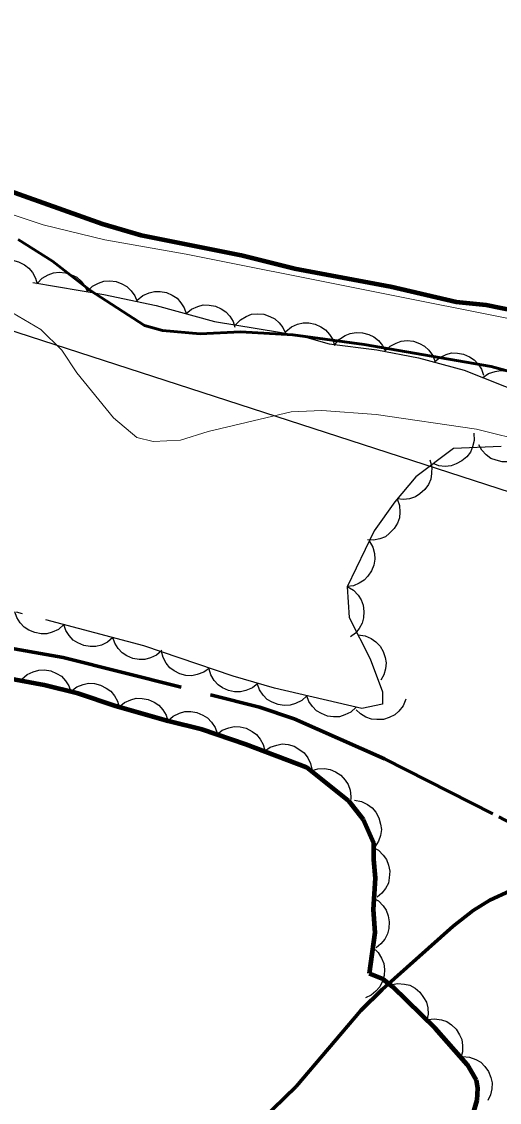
# Model space of a CAD drawing. Extents: x 386081 to 389416, y 5130568 to 5134082.
# Drawn here: x 387329.1 to 387357.3, y 5132640.2 to 5132704.2 of the extents above; entities that cross this region are included whole.
import ezdxf

# ---------------------------------------------------------------- set-up
doc = ezdxf.new("R2010")
doc.units = 0
doc.header["$LTSCALE"] = 1.2
for name, pattern in [('DASH_DOUBLE_DOT', [9.2, 5, -1.2, 0.3, -1.2, 0.3, -1.2]), ('DOT_DASHED', [7.7, 5, -1.2, 0.3, -1.2]), ('LONG_DASHED', [7.5, 6, -1.5])]:
    doc.linetypes.add(name, pattern=pattern)
for name, color, linetype, lineweight in [('1', 7, 'Continuous', 53), ('2', 7, 'Continuous', 13), ('22', 7, 'Continuous', 13), ('36', 7, 'Continuous', 13), ('4', 7, 'DASH_DOUBLE_DOT', 53), ('44', 7, 'Continuous', 25)]:
    doc.layers.add(name, color=color, linetype=linetype, lineweight=lineweight)

msp = doc.modelspace()

# ---------------------------------------------------------------- linework, layer by layer
at = {"layer": '1'}
msp.add_lwpolyline([(387328.85, 5132691.34), (387330.89, 5132690.05), (387333.09, 5132688.33), (387336.33, 5132686.24), (387337.4, 5132685.95), (387339.64, 5132685.75), (387342.01, 5132685.87), (387345.12, 5132685.69), (387349.35, 5132685.12), (387356.85, 5132683.8), (387360.28, 5132682.87)], dxfattribs=at)
at = {"layer": '2'}
for points in [[(387296.59, 5132704.9), (387297.61, 5132702.57), (387299.75, 5132702.62), (387300.73, 5132702.57), (387303.03, 5132702.07), (387304.18, 5132701.5), (387306.26, 5132700.09), (387307.98, 5132699.46), (387309.9, 5132699.08), (387312.91, 5132698.16), (387318.86, 5132696.01), (387330.33, 5132692.2), (387333.99, 5132691.32), (387338.8, 5132690.46), (387359.26, 5132686.38)], [(387327.49, 5132687.59), (387330.2, 5132686), (387331.44, 5132684.78), (387332.33, 5132683.43), (387334.5, 5132680.76), (387335.89, 5132679.61), (387336.85, 5132679.36), (387338.46, 5132679.44), (387340.1, 5132679.96), (387345.02, 5132681.13), (387346.83, 5132681.2), (387350.05, 5132680.96), (387356, 5132680.09), (387359.17, 5132679.3)]]:
    msp.add_lwpolyline(points, dxfattribs=at)
at = {"layer": '22', "linetype": 'LONG_DASHED', "lineweight": 70}
for points in [[(387279.04, 5132682.86), (387281.33, 5132681.68), (387285.76, 5132679.6), (387289.92, 5132677.53), (387292.84, 5132676.22), (387296.88, 5132674.65), (387300.61, 5132673.65), (387306.21, 5132672.52), (387308.88, 5132671.71), (387311.06, 5132671.27), (387320.63, 5132669.01), (387322.87, 5132668.26), (387327.6, 5132667.26), (387331.52, 5132666.57), (387343.15, 5132663.62), (387345.2, 5132662.93), (387350.54, 5132660.55), (387357.31, 5132657.13), (387365.08, 5132652.95), (387368.5, 5132651.4), (387369.55, 5132650.96), (387374.41, 5132649.83)], [(387343.25, 5132639.12), (387345.32, 5132641.15), (387349.14, 5132645.65), (387350.4, 5132646.89), (387354.6, 5132650.65), (387355.79, 5132651.57), (387356.79, 5132652.19), (387357.98, 5132652.74)]]:
    msp.add_lwpolyline(points, dxfattribs=at)
at = {"layer": '36', "lineweight": 25}
msp.add_lwpolyline([(387339.88, 5132913.57), (387325.97, 5132843.76), (387310.62, 5132763.9), (387297.35, 5132696.04), (387384.34, 5132667.8), (387460.24, 5132662.26), (387617.76, 5132650.47), (387656.65, 5132646.41), (387738.05, 5132640.04), (387768.02, 5132600.07)], dxfattribs=at)
at = {"layer": '4', "linetype": 'Continuous', "lineweight": 90}
msp.add_lwpolyline([(387299.01, 5132704.86), (387301.54, 5132703.83), (387316.55, 5132698.93), (387318.16, 5132698.33), (387319.89, 5132697.6), (387320.51, 5132697.23), (387322.24, 5132696.62), (387324.52, 5132695.59), (387333.85, 5132692.26), (387336.14, 5132691.6), (387342.06, 5132690.4), (387345.21, 5132689.62), (387350.89, 5132688.54), (387354.78, 5132687.64), (387356.57, 5132687.47), (387358.3, 5132687.11)], dxfattribs=at)
at = {"layer": '44', "linetype": 'DOT_DASHED'}
for points in [[(387321.16, 5132691.65), (387329.73, 5132688.78), (387333.92, 5132688.07), (387337.03, 5132687.43), (387340.48, 5132686.47), (387345.54, 5132685.64), (387347.26, 5132685.15), (387350.1, 5132684.8), (387352.56, 5132684.33), (387355.27, 5132683.6), (387360.28, 5132681.59)], [(387357.46, 5132679.06), (387354.63, 5132678.95), (387352.39, 5132677.27), (387351.16, 5132675.79), (387349.93, 5132674.07), (387348.34, 5132670.76), (387348.46, 5132668.93), (387349.69, 5132666.48), (387350.43, 5132664.53), (387350.43, 5132663.8), (387349.2, 5132663.54), (387344.04, 5132664.74), (387341.58, 5132665.46), (387336.3, 5132667.26), (387328.56, 5132669.3)]]:
    msp.add_lwpolyline(points, dxfattribs=at)
at = {"layer": '44'}
for points in [[(387327.14, 5132689.65), (387327.47, 5132689.9), (387327.85, 5132690.04), (387328.17, 5132690.12), (387328.52, 5132690.1), (387328.88, 5132690.01), (387329.22, 5132689.83), (387329.49, 5132689.64), (387329.71, 5132689.37), (387329.89, 5132689.04), (387329.98, 5132688.7)], [(387329.99, 5132688.74), (387330.28, 5132689.04), (387330.64, 5132689.24), (387330.94, 5132689.36), (387331.29, 5132689.39), (387331.66, 5132689.36), (387332.02, 5132689.24), (387332.32, 5132689.1), (387332.58, 5132688.86), (387332.8, 5132688.56), (387332.95, 5132688.23)], [(387332.96, 5132688.27), (387333.26, 5132688.56), (387333.62, 5132688.75), (387333.93, 5132688.86), (387334.28, 5132688.88), (387334.65, 5132688.84), (387335, 5132688.7), (387335.29, 5132688.55), (387335.54, 5132688.3), (387335.76, 5132688), (387335.9, 5132687.66)], [(387335.91, 5132687.74), (387336.23, 5132688.01), (387336.61, 5132688.17), (387336.92, 5132688.26), (387337.27, 5132688.26), (387337.64, 5132688.19), (387337.98, 5132688.03), (387338.26, 5132687.86), (387338.49, 5132687.59), (387338.69, 5132687.28), (387338.8, 5132686.94)], [(387338.8, 5132686.94), (387339.12, 5132687.21), (387339.5, 5132687.37), (387339.81, 5132687.46), (387340.16, 5132687.45), (387340.53, 5132687.39), (387340.87, 5132687.22), (387341.15, 5132687.05), (387341.39, 5132686.79), (387341.58, 5132686.47), (387341.69, 5132686.13)], [(387341.72, 5132686.27), (387342.01, 5132686.57), (387342.36, 5132686.77), (387342.67, 5132686.9), (387343.02, 5132686.93), (387343.39, 5132686.9), (387343.75, 5132686.78), (387344.05, 5132686.64), (387344.31, 5132686.4), (387344.53, 5132686.11), (387344.68, 5132685.78)], [(387344.71, 5132685.88), (387345.03, 5132686.15), (387345.4, 5132686.31), (387345.72, 5132686.39), (387346.07, 5132686.39), (387346.43, 5132686.32), (387346.78, 5132686.15), (387347.06, 5132685.98), (387347.29, 5132685.71), (387347.48, 5132685.4), (387347.59, 5132685.06)], [(387347.6, 5132685.11), (387347.88, 5132685.42), (387348.22, 5132685.64), (387348.52, 5132685.77), (387348.87, 5132685.82), (387349.24, 5132685.81), (387349.61, 5132685.7), (387349.91, 5132685.57), (387350.18, 5132685.34), (387350.42, 5132685.06), (387350.58, 5132684.74)], [(387350.57, 5132684.71), (387350.87, 5132685.01), (387351.23, 5132685.2), (387351.54, 5132685.31), (387351.89, 5132685.34), (387352.26, 5132685.3), (387352.61, 5132685.17), (387352.91, 5132685.02), (387353.16, 5132684.78), (387353.38, 5132684.48), (387353.52, 5132684.15)], [(387353.5, 5132684.08), (387353.82, 5132684.35), (387354.19, 5132684.51), (387354.51, 5132684.61), (387354.86, 5132684.6), (387355.22, 5132684.54), (387355.57, 5132684.38), (387355.85, 5132684.21), (387356.09, 5132683.95), (387356.28, 5132683.64), (387356.4, 5132683.3)], [(387356.36, 5132683.16), (387356.7, 5132683.4), (387357.09, 5132683.52), (387357.42, 5132683.57), (387357.77, 5132683.53), (387358.12, 5132683.42), (387358.45, 5132683.22), (387358.71, 5132683.02), (387358.91, 5132682.73), (387359.07, 5132682.4), (387359.14, 5132682.05)], [(387355.83, 5132679.85), (387355.85, 5132679.43), (387355.75, 5132679.04), (387355.63, 5132678.73), (387355.41, 5132678.46), (387355.13, 5132678.21), (387354.79, 5132678.03), (387354.49, 5132677.92), (387354.14, 5132677.89), (387353.77, 5132677.93), (387353.43, 5132678.05)], [(387359.12, 5132678.94), (387358.86, 5132678.61), (387358.53, 5132678.38), (387358.24, 5132678.23), (387357.89, 5132678.16), (387357.52, 5132678.16), (387357.15, 5132678.25), (387356.84, 5132678.36), (387356.56, 5132678.57), (387356.31, 5132678.84), (387356.13, 5132679.16)], [(387353.22, 5132678.27), (387353.34, 5132677.87), (387353.33, 5132677.46), (387353.28, 5132677.13), (387353.14, 5132676.82), (387352.93, 5132676.51), (387352.63, 5132676.26), (387352.37, 5132676.08), (387352.03, 5132675.97), (387351.66, 5132675.93), (387351.3, 5132675.96)], [(387351.29, 5132675.97), (387351.44, 5132675.58), (387351.46, 5132675.17), (387351.44, 5132674.84), (387351.31, 5132674.52), (387351.12, 5132674.2), (387350.85, 5132673.93), (387350.6, 5132673.72), (387350.27, 5132673.6), (387349.9, 5132673.52), (387349.54, 5132673.53)], [(387349.64, 5132673.47), (387349.85, 5132673.11), (387349.95, 5132672.72), (387349.98, 5132672.39), (387349.91, 5132672.04), (387349.78, 5132671.7), (387349.56, 5132671.38), (387349.35, 5132671.14), (387349.05, 5132670.96), (387348.7, 5132670.82), (387348.34, 5132670.77)], [(387348.34, 5132670.77), (387348.7, 5132670.56), (387348.98, 5132670.26), (387349.17, 5132669.99), (387349.28, 5132669.66), (387349.33, 5132669.29), (387349.3, 5132668.91), (387349.23, 5132668.59), (387349.05, 5132668.29), (387348.82, 5132668), (387348.54, 5132667.78)], [(387331.56, 5132668.51), (387331.25, 5132668.23), (387330.87, 5132668.07), (387330.56, 5132667.97), (387330.21, 5132667.97), (387329.84, 5132668.04), (387329.49, 5132668.19), (387329.21, 5132668.36), (387328.98, 5132668.62), (387328.78, 5132668.93), (387328.66, 5132669.27)], [(387334.46, 5132667.74), (387334.15, 5132667.47), (387333.78, 5132667.3), (387333.46, 5132667.21), (387333.11, 5132667.21), (387332.74, 5132667.27), (387332.39, 5132667.43), (387332.11, 5132667.59), (387331.88, 5132667.86), (387331.68, 5132668.17), (387331.56, 5132668.51)], [(387337.36, 5132666.98), (387337.05, 5132666.71), (387336.68, 5132666.54), (387336.36, 5132666.44), (387336.01, 5132666.44), (387335.64, 5132666.51), (387335.29, 5132666.66), (387335.01, 5132666.83), (387334.78, 5132667.09), (387334.58, 5132667.41), (387334.46, 5132667.74)], [(387348.98, 5132667.9), (387349.39, 5132667.84), (387349.76, 5132667.68), (387350.04, 5132667.5), (387350.28, 5132667.24), (387350.47, 5132666.92), (387350.58, 5132666.56), (387350.65, 5132666.24), (387350.6, 5132665.89), (387350.5, 5132665.53), (387350.32, 5132665.22)], [(387340.18, 5132665.94), (387339.85, 5132665.69), (387339.46, 5132665.55), (387339.14, 5132665.47), (387338.79, 5132665.5), (387338.43, 5132665.59), (387338.09, 5132665.77), (387337.83, 5132665.95), (387337.61, 5132666.23), (387337.43, 5132666.56), (387337.34, 5132666.91)], [(387329.07, 5132665.28), (387329.38, 5132665.55), (387329.75, 5132665.72), (387330.07, 5132665.82), (387330.42, 5132665.83), (387330.78, 5132665.77), (387331.13, 5132665.61), (387331.42, 5132665.45), (387331.66, 5132665.19), (387331.86, 5132664.88), (387331.98, 5132664.54)], [(387343.04, 5132665.03), (387342.72, 5132664.77), (387342.34, 5132664.61), (387342.02, 5132664.52), (387341.67, 5132664.53), (387341.31, 5132664.61), (387340.96, 5132664.77), (387340.69, 5132664.95), (387340.46, 5132665.21), (387340.27, 5132665.53), (387340.16, 5132665.88)], [(387331.99, 5132664.57), (387332.32, 5132664.82), (387332.7, 5132664.97), (387333.02, 5132665.04), (387333.37, 5132665.02), (387333.73, 5132664.93), (387334.07, 5132664.75), (387334.34, 5132664.57), (387334.56, 5132664.29), (387334.74, 5132663.97), (387334.83, 5132663.62)], [(387345.95, 5132664.3), (387345.64, 5132664.01), (387345.27, 5132663.84), (387344.96, 5132663.73), (387344.61, 5132663.72), (387344.24, 5132663.77), (387343.89, 5132663.92), (387343.6, 5132664.08), (387343.36, 5132664.33), (387343.15, 5132664.64), (387343.02, 5132664.98)], [(387348.87, 5132663.62), (387348.56, 5132663.33), (387348.2, 5132663.16), (387347.88, 5132663.05), (387347.53, 5132663.04), (387347.16, 5132663.09), (387346.81, 5132663.24), (387346.52, 5132663.4), (387346.28, 5132663.65), (387346.07, 5132663.96), (387345.95, 5132664.3)], [(387334.84, 5132663.63), (387335.16, 5132663.9), (387335.53, 5132664.06), (387335.85, 5132664.15), (387336.2, 5132664.14), (387336.56, 5132664.07), (387336.91, 5132663.91), (387337.19, 5132663.74), (387337.42, 5132663.47), (387337.61, 5132663.15), (387337.72, 5132662.81)], [(387351.8, 5132664.09), (387351.64, 5132663.7), (387351.39, 5132663.39), (387351.15, 5132663.16), (387350.83, 5132663), (387350.48, 5132662.89), (387350.1, 5132662.88), (387349.77, 5132662.9), (387349.44, 5132663.03), (387349.12, 5132663.22), (387348.87, 5132663.47)], [(387337.72, 5132662.81), (387338.03, 5132663.09), (387338.4, 5132663.26), (387338.72, 5132663.36), (387339.07, 5132663.36), (387339.44, 5132663.31), (387339.79, 5132663.15), (387340.07, 5132662.99), (387340.31, 5132662.73), (387340.51, 5132662.42), (387340.63, 5132662.08)], [(387340.61, 5132662.01), (387340.94, 5132662.26), (387341.33, 5132662.4), (387341.65, 5132662.48), (387342, 5132662.45), (387342.36, 5132662.37), (387342.7, 5132662.18), (387342.96, 5132662), (387343.18, 5132661.72), (387343.36, 5132661.4), (387343.45, 5132661.05)], [(387343.44, 5132661.01), (387343.78, 5132661.25), (387344.17, 5132661.37), (387344.49, 5132661.44), (387344.84, 5132661.4), (387345.2, 5132661.3), (387345.53, 5132661.1), (387345.79, 5132660.91), (387346, 5132660.62), (387346.16, 5132660.29), (387346.24, 5132659.94)], [(387346.19, 5132659.85), (387346.59, 5132659.97), (387347, 5132659.98), (387347.32, 5132659.93), (387347.65, 5132659.79), (387347.95, 5132659.59), (387348.21, 5132659.3), (387348.4, 5132659.03), (387348.51, 5132658.7), (387348.56, 5132658.33), (387348.53, 5132657.97)], [(387348.77, 5132658.11), (387349.18, 5132658.03), (387349.54, 5132657.85), (387349.82, 5132657.66), (387350.04, 5132657.39), (387350.21, 5132657.06), (387350.31, 5132656.69), (387350.36, 5132656.37), (387350.3, 5132656.02), (387350.18, 5132655.67), (387349.99, 5132655.37)], [(387349.82, 5132655.34), (387350.18, 5132655.14), (387350.47, 5132654.85), (387350.67, 5132654.59), (387350.79, 5132654.26), (387350.86, 5132653.9), (387350.83, 5132653.51), (387350.78, 5132653.19), (387350.61, 5132652.88), (387350.39, 5132652.59), (387350.11, 5132652.36)], [(387349.81, 5132652.35), (387350.18, 5132652.15), (387350.46, 5132651.85), (387350.65, 5132651.59), (387350.77, 5132651.25), (387350.83, 5132650.89), (387350.8, 5132650.51), (387350.73, 5132650.19), (387350.56, 5132649.88), (387350.33, 5132649.59), (387350.05, 5132649.36)], [(387349.85, 5132649.37), (387350.16, 5132649.09), (387350.37, 5132648.74), (387350.5, 5132648.43), (387350.54, 5132648.08), (387350.52, 5132647.72), (387350.4, 5132647.35), (387350.27, 5132647.05), (387350.03, 5132646.79), (387349.75, 5132646.56), (387349.42, 5132646.4)], [(387350.91, 5132647.17), (387351.32, 5132647.25), (387351.72, 5132647.21), (387352.05, 5132647.14), (387352.35, 5132646.97), (387352.64, 5132646.73), (387352.86, 5132646.42), (387353.03, 5132646.14), (387353.1, 5132645.8), (387353.12, 5132645.43), (387353.06, 5132645.07)], [(387353.1, 5132645.11), (387353.51, 5132645.16), (387353.91, 5132645.09), (387354.23, 5132644.99), (387354.52, 5132644.8), (387354.78, 5132644.54), (387354.99, 5132644.21), (387355.13, 5132643.92), (387355.17, 5132643.57), (387355.16, 5132643.2), (387355.07, 5132642.85)], [(387355.16, 5132642.91), (387355.57, 5132642.88), (387355.95, 5132642.74), (387356.24, 5132642.58), (387356.49, 5132642.33), (387356.7, 5132642.03), (387356.84, 5132641.67), (387356.92, 5132641.35), (387356.9, 5132641), (387356.82, 5132640.64), (387356.66, 5132640.32)]]:
    msp.add_lwpolyline(points, dxfattribs=at)
at = {"layer": '44', "linetype": 'DOT_DASHED', "lineweight": 90}
msp.add_lwpolyline([(387319.08, 5132667.06), (387330.4, 5132664.94), (387332.38, 5132664.44), (387334.62, 5132663.69), (387337.73, 5132662.81), (387339.72, 5132662.31), (387342.33, 5132661.43), (387345.93, 5132660.06), (387348.41, 5132658.07), (387349.28, 5132656.96), (387349.89, 5132655.59), (387349.89, 5132654.6), (387350, 5132653.49), (387349.87, 5132651.63), (387349.98, 5132650.27), (387349.63, 5132647.84), (387350.46, 5132647.5), (387351.01, 5132647.07), (387353.55, 5132644.59), (387355.43, 5132642.44), (387355.97, 5132641.51), (387356.05, 5132641.04), (387356.01, 5132640.33), (387355.68, 5132639.19)], dxfattribs=at)

doc.saveas('drawing.dxf')
